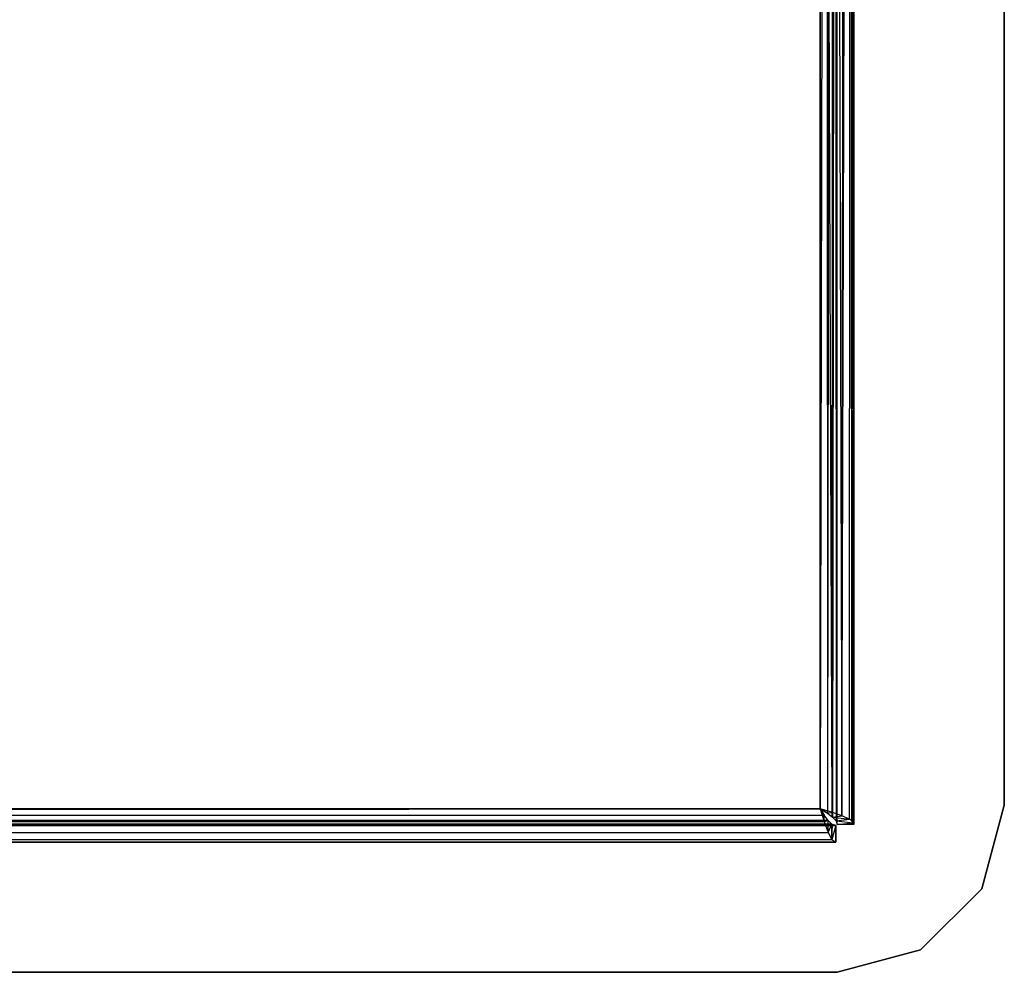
# Model space of a CAD drawing. Extents: x 0.2 to 40.1, y -6.7 to 6.7.
# Tile 475 of 516: x 37.5 to 39.8, y -4.1 to -1.9. Entities that reach past the tile are written whole.
import ezdxf

# ---------------------------------------------------------------- set-up
doc = ezdxf.new("R2010")
doc.units = 0
doc.header["$MEASUREMENT"] = 0
doc.layers.get('0').update_dxf_attribs({"color": 13, "linetype": 'CONTINUOUS'})

# ---------------------------------------------------------------- blocks, each defined once
blk = doc.blocks.new('SNOWBALL_XIV_PM3_STL')
at = {"color": 0}
for p, q in [((39.8253, -3.7402, 50.8714), (39.8253, 3.7402, 50.8714)), ((39.8253, 3.7402, 50.9108), (39.8253, -3.7402, 50.9108)), ((39.8253, -3.7402, 50.8714), (39.8253, 3.7402, 50.8714)), ((39.8253, 3.7402, 50.9108), (39.8253, -3.7402, 50.9108)), ((39.4316, 3.6891, 51.6196), (39.4293, -3.7776, 51.6329)), ((39.4316, 3.6891, 51.6196), (39.4293, -3.7776, 51.6329)), ((39.4316, -3.7856, 50.9109), (39.4316, 3.6891, 50.9109)), ((39.4316, -3.7856, 51.6196), (39.4316, 3.6891, 51.6196)), ((39.4316, -3.7856, 50.9109), (39.4316, 3.6891, 50.9109)), ((39.4316, -3.7856, 51.6196), (39.4316, 3.6891, 51.6196)), ((39.4661, -3.7774, 51.6468), (39.4709, 3.6891, 51.6196)), ((39.4661, -3.7774, 51.6468), (39.4709, 3.6891, 51.6196)), ((39.4699, -3.7818, 51.6323), (39.4709, 3.6891, 51.6196)), ((39.4699, -3.7818, 51.6323), (39.4709, 3.6891, 51.6196)), ((39.4709, 3.6891, 50.9109), (39.4709, -3.7856, 50.9109)), ((39.4709, 3.6891, 50.9109), (39.4709, -3.7856, 50.9109)), ((39.4709, 3.6891, 51.6196), (39.4709, -3.7856, 51.6196)), ((39.4709, 3.6891, 51.6196), (39.4709, -3.7856, 51.6196)), ((39.407, 3.6615, 51.656), (39.3922, -3.749, 51.6589)), ((39.407, 3.6615, 51.656), (39.3922, -3.749, 51.6589)), ((39.407, 3.6615, 51.656), (39.409, -3.7593, 51.6552)), ((39.407, 3.6615, 51.656), (39.409, -3.7593, 51.6552)), ((39.42, 3.6708, 51.6474), (39.409, -3.7593, 51.6552)), ((39.42, 3.6708, 51.6474), (39.409, -3.7593, 51.6552)), ((39.4219, 3.6615, 51.6925), (39.4193, -3.7572, 51.6935)), ((39.4219, 3.6615, 51.6925), (39.4193, -3.7572, 51.6935)), ((39.42, 3.6708, 51.6474), (39.4213, -3.7684, 51.646)), ((39.42, 3.6708, 51.6474), (39.4213, -3.7684, 51.646)), ((39.4284, 3.6797, 51.6351), (39.4213, -3.7684, 51.646)), ((39.4284, 3.6797, 51.6351), (39.4213, -3.7684, 51.646)), ((39.4219, 3.6615, 51.6925), (39.4432, -3.7654, 51.6796)), ((39.4219, 3.6615, 51.6925), (39.4432, -3.7654, 51.6796)), ((39.4284, 3.6797, 51.6351), (39.4293, -3.7776, 51.6329)), ((39.4284, 3.6797, 51.6351), (39.4293, -3.7776, 51.6329)), ((39.4432, -3.7654, 51.6796), (39.4645, 3.6797, 51.6507)), ((39.4432, -3.7654, 51.6796), (39.4645, 3.6797, 51.6507)), ((39.4479, 3.6708, 51.6752), (39.4432, -3.7654, 51.6796)), ((39.4479, 3.6708, 51.6752), (39.4432, -3.7654, 51.6796)), ((39.4607, -3.7736, 51.6583), (39.4645, 3.6797, 51.6507)), ((39.4607, -3.7736, 51.6583), (39.4645, 3.6797, 51.6507)), ((39.4661, -3.7774, 51.6468), (39.4645, 3.6797, 51.6507)), ((39.4661, -3.7774, 51.6468), (39.4645, 3.6797, 51.6507)), ((39.3922, -3.749, 51.6983), (39.3922, 3.6526, 51.6983)), ((39.3922, 3.6526, 51.6589), (39.3922, -3.749, 51.6589)), ((39.3922, 3.6526, 51.6983), (39.4193, -3.7572, 51.6935)), ((39.3922, 3.6526, 51.6983), (39.4193, -3.7572, 51.6935)), ((39.3922, -3.749, 51.6983), (39.3922, 3.6526, 51.6983)), ((39.3922, 3.6526, 51.6589), (39.3922, -3.749, 51.6589)), ((0.8788, -3.7801, 51.6919), (39.3922, -3.749, 51.6983)), ((0.8788, -3.7801, 51.6919), (39.3922, -3.749, 51.6983)), ((0.8883, -3.749, 51.6983), (39.3922, -3.749, 51.6983)), ((39.3922, -3.749, 51.6589), (0.8883, -3.749, 51.6589)), ((0.8883, -3.749, 51.6983), (39.3922, -3.749, 51.6983)), ((0.8883, -3.749, 51.6589), (39.4012, -3.7638, 51.656)), ((0.8883, -3.749, 51.6589), (39.4012, -3.7638, 51.656)), ((39.3922, -3.749, 51.6589), (0.8883, -3.749, 51.6589)), ((39.3922, -3.749, 51.6983), (39.3922, -3.749, 51.6589)), ((39.3922, -3.749, 51.6589), (39.409, -3.7593, 51.6552)), ((39.409, -3.7593, 51.6552), (39.3922, -3.749, 51.6983)), ((39.409, -3.7593, 51.6552), (39.3922, -3.749, 51.6983)), ((39.4193, -3.7572, 51.6935), (39.3922, -3.749, 51.6983)), ((39.4193, -3.7572, 51.6935), (39.3922, -3.749, 51.6983)), ((39.3922, -3.749, 51.6589), (39.409, -3.7593, 51.6552)), ((39.3922, -3.749, 51.6983), (39.3922, -3.749, 51.6589)), ((39.3922, -3.749, 51.6983), (39.4012, -3.7638, 51.656)), ((39.4012, -3.7638, 51.656), (39.3922, -3.749, 51.6589)), ((39.3922, -3.749, 51.6983), (39.4012, -3.7638, 51.656)), ((39.3922, -3.749, 51.6983), (39.4012, -3.7787, 51.6925)), ((39.3922, -3.749, 51.6983), (39.4012, -3.7787, 51.6925)), ((39.4012, -3.7638, 51.656), (39.3922, -3.749, 51.6589)), ((39.8253, -3.7402, 50.9108), (39.7725, -3.937, 50.9108)), ((39.7725, -3.937, 50.8714), (39.8253, -3.7402, 50.8714)), ((39.7725, -3.937, 50.8714), (39.8253, -3.7402, 50.8714)), ((39.8253, -3.7402, 50.9108), (39.7725, -3.937, 50.9108)), ((39.8253, -3.7402, 50.8714), (39.8253, -3.7402, 50.9108)), ((39.8253, -3.7402, 50.8714), (39.8253, -3.7402, 50.9108)), ((0.8788, -3.7646, 51.6557), (39.4012, -3.7638, 51.656)), ((0.8788, -3.7646, 51.6557), (39.4012, -3.7638, 51.656)), ((39.4105, -3.7769, 51.6474), (0.8788, -3.7646, 51.6557)), ((39.4105, -3.7769, 51.6474), (0.8788, -3.7646, 51.6557)), ((39.4012, -3.7787, 51.6925), (39.4012, -3.7638, 51.656)), ((39.4012, -3.7787, 51.6925), (39.4012, -3.7638, 51.656)), ((39.4105, -3.7769, 51.6474), (39.4012, -3.7638, 51.656)), ((39.4105, -3.7769, 51.6474), (39.4012, -3.7638, 51.656)), ((39.409, -3.7593, 51.6552), (39.4193, -3.7572, 51.6935)), ((39.409, -3.7593, 51.6552), (39.4193, -3.7572, 51.6935)), ((39.409, -3.7593, 51.6552), (39.4213, -3.7684, 51.646)), ((39.409, -3.7593, 51.6552), (39.4213, -3.7684, 51.646)), ((39.4213, -3.7684, 51.646), (39.4193, -3.7572, 51.6935)), ((39.4213, -3.7684, 51.646), (39.4193, -3.7572, 51.6935)), ((39.4432, -3.7654, 51.6796), (39.4193, -3.7572, 51.6935)), ((39.4432, -3.7654, 51.6796), (39.4193, -3.7572, 51.6935)), ((39.4213, -3.7684, 51.646), (39.4432, -3.7654, 51.6796)), ((39.4213, -3.7684, 51.646), (39.4432, -3.7654, 51.6796)), ((39.4213, -3.7684, 51.646), (39.4607, -3.7736, 51.6583)), ((39.4213, -3.7684, 51.646), (39.4607, -3.7736, 51.6583)), ((39.4213, -3.7684, 51.646), (39.4293, -3.7776, 51.6329)), ((39.4213, -3.7684, 51.646), (39.4293, -3.7776, 51.6329)), ((39.4293, -3.7776, 51.6329), (39.4607, -3.7736, 51.6583)), ((39.4293, -3.7776, 51.6329), (39.4607, -3.7736, 51.6583)), ((39.4607, -3.7736, 51.6583), (39.4432, -3.7654, 51.6796)), ((39.4607, -3.7736, 51.6583), (39.4432, -3.7654, 51.6796)), ((39.4661, -3.7774, 51.6468), (39.4607, -3.7736, 51.6583)), ((39.4661, -3.7774, 51.6468), (39.4607, -3.7736, 51.6583)), ((39.4288, -3.7884, 51.6196), (0.8517, -3.7884, 51.6196)), ((0.8517, -3.7884, 50.9109), (39.4288, -3.7884, 50.9109)), ((39.4288, -3.7884, 51.6196), (0.8517, -3.7884, 51.6196)), ((0.8517, -3.7884, 50.9109), (39.4288, -3.7884, 50.9109)), ((0.8607, -3.7855, 51.6344), (39.4105, -3.7769, 51.6474)), ((0.8607, -3.7855, 51.6344), (39.4105, -3.7769, 51.6474)), ((39.4193, -3.7852, 51.6351), (0.8607, -3.7855, 51.6344)), ((39.4193, -3.7852, 51.6351), (0.8607, -3.7855, 51.6344)), ((39.4206, -3.786, 51.6332), (0.8607, -3.7855, 51.6344)), ((39.4206, -3.786, 51.6332), (0.8607, -3.7855, 51.6344)), ((39.4288, -3.7884, 51.6196), (0.8607, -3.7855, 51.6344)), ((39.4288, -3.7884, 51.6196), (0.8607, -3.7855, 51.6344)), ((0.87, -3.7769, 51.6474), (39.4105, -3.7769, 51.6474)), ((0.87, -3.7769, 51.6474), (39.4105, -3.7769, 51.6474)), ((0.87, -3.8047, 51.6752), (39.4012, -3.7787, 51.6925)), ((0.87, -3.8047, 51.6752), (39.4012, -3.7787, 51.6925)), ((0.8788, -3.7801, 51.6919), (39.4012, -3.7787, 51.6925)), ((0.8788, -3.7801, 51.6919), (39.4012, -3.7787, 51.6925)), ((39.4012, -3.7787, 51.6925), (39.4105, -3.7769, 51.6474)), ((39.4012, -3.7787, 51.6925), (39.4105, -3.7769, 51.6474)), ((39.4012, -3.7787, 51.6925), (39.4105, -3.8047, 51.6752)), ((39.4012, -3.7787, 51.6925), (39.4105, -3.8047, 51.6752)), ((39.4105, -3.8047, 51.6752), (39.4105, -3.7769, 51.6474)), ((39.4105, -3.8047, 51.6752), (39.4105, -3.7769, 51.6474)), ((39.4193, -3.7852, 51.6351), (39.4105, -3.7769, 51.6474)), ((39.4193, -3.7852, 51.6351), (39.4105, -3.7769, 51.6474)), ((39.4105, -3.8047, 51.6752), (39.4193, -3.7852, 51.6351)), ((39.4105, -3.8047, 51.6752), (39.4193, -3.7852, 51.6351)), ((39.4193, -3.8214, 51.6507), (39.4193, -3.7852, 51.6351)), ((39.4193, -3.8214, 51.6507), (39.4193, -3.7852, 51.6351)), ((39.4206, -3.786, 51.6332), (39.4193, -3.7852, 51.6351)), ((39.4206, -3.786, 51.6332), (39.4193, -3.7852, 51.6351)), ((39.4193, -3.8214, 51.6507), (39.4206, -3.786, 51.6332)), ((39.4193, -3.8214, 51.6507), (39.4206, -3.786, 51.6332)), ((39.4288, -3.7884, 51.6196), (39.4193, -3.8214, 51.6507)), ((39.4288, -3.7884, 51.6196), (39.4193, -3.8214, 51.6507)), ((39.4288, -3.7884, 51.6196), (39.4206, -3.786, 51.6332)), ((39.4288, -3.7884, 51.6196), (39.4206, -3.786, 51.6332)), ((39.4288, -3.8278, 51.6196), (39.4288, -3.7884, 51.6196)), ((39.4288, -3.7884, 50.9109), (39.4288, -3.8278, 50.9109)), ((39.4288, -3.7884, 51.6196), (39.4288, -3.7884, 50.9109)), ((39.4288, -3.7884, 50.9109), (39.4288, -3.8278, 50.9109)), ((39.4288, -3.7884, 51.6196), (39.4288, -3.7884, 50.9109)), ((39.4288, -3.8278, 51.6196), (39.4288, -3.7884, 51.6196)), ((39.4293, -3.7776, 51.6329), (39.4699, -3.7818, 51.6323)), ((39.4293, -3.7776, 51.6329), (39.4699, -3.7818, 51.6323)), ((39.4293, -3.7776, 51.6329), (39.4316, -3.7856, 51.6196)), ((39.4293, -3.7776, 51.6329), (39.4316, -3.7856, 51.6196)), ((39.4316, -3.7856, 51.6196), (39.4699, -3.7818, 51.6323)), ((39.4316, -3.7856, 51.6196), (39.4699, -3.7818, 51.6323)), ((39.4709, -3.7856, 50.9109), (39.4316, -3.7856, 50.9109)), ((39.4709, -3.7856, 51.6196), (39.4316, -3.7856, 51.6196)), ((39.4316, -3.7856, 51.6196), (39.4316, -3.7856, 50.9109)), ((39.4709, -3.7856, 50.9109), (39.4316, -3.7856, 50.9109)), ((39.4316, -3.7856, 51.6196), (39.4316, -3.7856, 50.9109)), ((39.4709, -3.7856, 51.6196), (39.4316, -3.7856, 51.6196)), ((39.4699, -3.7818, 51.6323), (39.4661, -3.7774, 51.6468)), ((39.4699, -3.7818, 51.6323), (39.4661, -3.7774, 51.6468)), ((39.4709, -3.7856, 51.6196), (39.4699, -3.7818, 51.6323)), ((39.4709, -3.7856, 51.6196), (39.4699, -3.7818, 51.6323)), ((39.4709, -3.7856, 51.6196), (39.4709, -3.7856, 50.9109)), ((39.4709, -3.7856, 51.6196), (39.4709, -3.7856, 50.9109)), ((0.8517, -3.8278, 51.6196), (39.4193, -3.8214, 51.6507)), ((0.8517, -3.8278, 51.6196), (39.4193, -3.8214, 51.6507)), ((0.8607, -3.822, 51.6492), (39.4105, -3.8047, 51.6752)), ((0.8607, -3.822, 51.6492), (39.4105, -3.8047, 51.6752)), ((0.8607, -3.822, 51.6492), (39.4193, -3.8214, 51.6507)), ((0.8607, -3.822, 51.6492), (39.4193, -3.8214, 51.6507)), ((0.87, -3.8047, 51.6752), (39.4105, -3.8047, 51.6752)), ((0.87, -3.8047, 51.6752), (39.4105, -3.8047, 51.6752)), ((39.4105, -3.8047, 51.6752), (39.4193, -3.8214, 51.6507)), ((39.4105, -3.8047, 51.6752), (39.4193, -3.8214, 51.6507)), ((39.4193, -3.8214, 51.6507), (39.4288, -3.8278, 51.6196)), ((39.4193, -3.8214, 51.6507), (39.4288, -3.8278, 51.6196)), ((0.8517, -3.8278, 51.6196), (39.4288, -3.8278, 51.6196)), ((39.4288, -3.8278, 50.9109), (0.8517, -3.8278, 50.9109)), ((39.4288, -3.8278, 50.9109), (0.8517, -3.8278, 50.9109)), ((0.8517, -3.8278, 51.6196), (39.4288, -3.8278, 51.6196)), ((39.4288, -3.8278, 50.9109), (39.4288, -3.8278, 51.6196)), ((39.4288, -3.8278, 50.9109), (39.4288, -3.8278, 51.6196)), ((39.7725, -3.937, 50.9108), (39.6284, -4.0811, 50.9108)), ((39.6284, -4.0811, 50.8714), (39.7725, -3.937, 50.8714)), ((39.6284, -4.0811, 50.8714), (39.7725, -3.937, 50.8714)), ((39.7725, -3.937, 50.9108), (39.6284, -4.0811, 50.9108)), ((39.7725, -3.937, 50.9108), (39.7725, -3.937, 50.8714)), ((39.7725, -3.937, 50.9108), (39.7725, -3.937, 50.8714)), ((39.6284, -4.0811, 50.9108), (39.4316, -4.1339, 50.9108)), ((39.4316, -4.1339, 50.8714), (39.6284, -4.0811, 50.8714)), ((39.4316, -4.1339, 50.8714), (39.6284, -4.0811, 50.8714)), ((39.6284, -4.0811, 50.9108), (39.4316, -4.1339, 50.9108)), ((39.6284, -4.0811, 50.9108), (39.6284, -4.0811, 50.8714)), ((39.6284, -4.0811, 50.9108), (39.6284, -4.0811, 50.8714)), ((0.8489, -4.1339, 50.8714), (39.4316, -4.1339, 50.8714)), ((39.4316, -4.1339, 50.9108), (0.8489, -4.1339, 50.9108)), ((0.8489, -4.1339, 50.8714), (39.4316, -4.1339, 50.8714)), ((39.4316, -4.1339, 50.9108), (0.8489, -4.1339, 50.9108)), ((39.4316, -4.1339, 50.9108), (39.4316, -4.1339, 50.8714)), ((39.4316, -4.1339, 50.9108), (39.4316, -4.1339, 50.8714))]:
    blk.add_line(p, q, dxfattribs=at)
blk = doc.blocks.new('GRUPUJ_1')
at = {"color": 0}
blk.add_blockref('SNOWBALL_XIV_PM3_STL', (-0.2062, 6.6596, -0.5119), dxfattribs=at)

msp = doc.modelspace()

# ---------------------------------------------------------------- block references
at = {"color": 0}
msp.add_blockref('GRUPUJ_1', (0.2062, -6.6596, 0.5119), dxfattribs=at)

doc.saveas('drawing.dxf')
